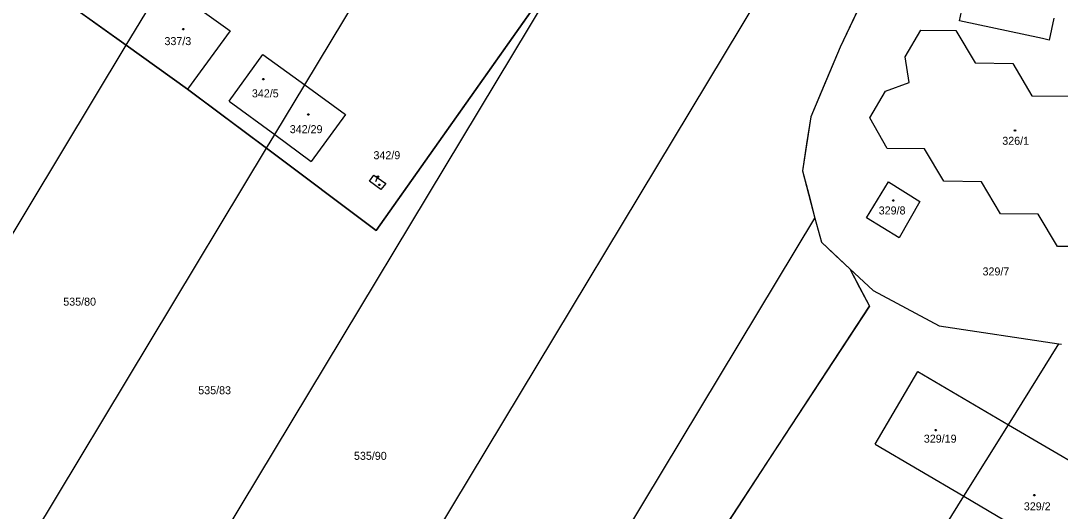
# Model space of a CAD drawing. Extents: x -634640 to -629202, y -1196156 to -1190068.
# Drawn here: x -632441.5 to -632220.7, y -1192574.1 to -1192469.9 of the extents above; entities that cross this region are included whole.
import ezdxf

# ---------------------------------------------------------------- set-up
doc = ezdxf.new("R2010")
doc.units = 0
for name, color, linetype in [('Obvod převzatý', 7, 'Continuous'), ('Obvod šetřený', 7, 'Continuous'), ('Vrstva 1', 7, 'Continuous'), ('Vrstva 2', 7, 'Continuous'), ('Vrstva 5', 7, 'Continuous'), ('Vrstva 7', 7, 'Continuous')]:
    doc.layers.add(name, color=color, linetype=linetype)

msp = doc.modelspace()

# ---------------------------------------------------------------- linework, layer by layer
at = {"layer": 'Obvod převzatý'}
for p, q in [((-632265.45, -1192522.55), (-632263.35, -1192526.525)), ((-632263.35, -1192526.525), (-632261.25, -1192530.5)), ((-632261.25, -1192530.5), (-632282.465, -1192562.87)), ((-632282.465, -1192562.87), (-632303.68, -1192595.24))]:
    msp.add_line(p, q, dxfattribs=at)
for points in [[(-632260.85, -1192456.84), (-632259.09, -1192457.78), (-632267.47, -1192475.48), (-632270.585, -1192482.88), (-632273.7, -1192490.28), (-632274.595, -1192496.04), (-632275.49, -1192501.8)], [(-632275.49, -1192501.8), (-632274.155, -1192506.81), (-632272.82, -1192511.82), (-632271.46, -1192516.93)], [(-632271.46, -1192516.93), (-632268.455, -1192519.74), (-632265.45, -1192522.55)]]:
    msp.add_lwpolyline(points, dxfattribs=at)
at = {"layer": 'Obvod šetřený'}
msp.add_lwpolyline([(-632304.09, -1192426.76), (-632313.05, -1192439.46), (-632343.995, -1192483.305), (-632365.98, -1192514.45), (-632389.31, -1192496.99), (-632397.68, -1192490.725), (-632406.05, -1192484.46), (-632412.575, -1192479.78), (-632419.1, -1192475.1), (-632434.11, -1192464.33), (-632449.12, -1192453.56)], dxfattribs=at)
at = {"layer": 'Vrstva 1'}
for p, q in [((-632381.19, -1192483.51), (-632348.52, -1192429.29)), ((-632401.22, -1192658.24), (-632275.27, -1192449.19)), ((-632449.12, -1192453.56), (-632419.1, -1192475.1)), ((-632434.53, -1192638.9), (-632322.01, -1192452.16)), ((-632365.98, -1192514.45), (-632322.01, -1192452.16)), ((-632242.12, -1192469.91), (-632238.34, -1192452.1)), ((-632259.09, -1192457.78), (-632267.47, -1192475.48)), ((-632419.1, -1192475.1), (-632411.14, -1192461.87)), ((-632411.14, -1192461.87), (-632397.01, -1192472.06)), ((-632224.53, -1192473.7), (-632242.12, -1192469.91)), ((-632222.06, -1192469.33), (-632223.07, -1192474.02)), ((-632397.01, -1192472.06), (-632406.05, -1192484.46)), ((-632253.64, -1192477.59), (-632250.35, -1192471.91)), ((-632250.35, -1192471.91), (-632242.88, -1192471.99)), ((-632242.88, -1192471.99), (-632238.82, -1192478.85)), ((-632496.22, -1192603.09), (-632419.1, -1192475.1)), ((-632419.1, -1192475.1), (-632406.05, -1192484.46)), ((-632267.47, -1192475.48), (-632273.7, -1192490.28)), ((-632223.07, -1192474.02), (-632224.53, -1192473.7)), ((-632397.22, -1192486.99), (-632390.08, -1192477.09)), ((-632390.08, -1192477.09), (-632381.19, -1192483.51)), ((-632252.82, -1192483), (-632253.64, -1192477.59)), ((-632238.82, -1192478.85), (-632230.83, -1192478.96)), ((-632230.83, -1192478.96), (-632226.78, -1192485.81)), ((-632406.05, -1192484.46), (-632389.31, -1192496.99)), ((-632387.56, -1192494.08), (-632381.19, -1192483.51)), ((-632381.19, -1192483.51), (-632372.51, -1192489.78)), ((-632257.86, -1192484.86), (-632252.82, -1192483)), ((-632261.15, -1192490.54), (-632257.86, -1192484.86)), ((-632226.78, -1192485.81), (-632218.8, -1192485.92)), ((-632397.22, -1192486.99), (-632387.56, -1192494.08)), ((-632372.51, -1192489.78), (-632379.8, -1192499.78)), ((-632273.7, -1192490.28), (-632275.49, -1192501.8)), ((-632257.52, -1192497.05), (-632261.15, -1192490.54)), ((-632389.31, -1192496.99), (-632387.56, -1192494.08)), ((-632387.56, -1192494.08), (-632379.8, -1192499.78)), ((-632464.37, -1192621.58), (-632389.31, -1192496.99)), ((-632389.31, -1192496.99), (-632365.98, -1192514.45)), ((-632249.57, -1192497.13), (-632257.52, -1192497.05)), ((-632245.47, -1192503.98), (-632249.57, -1192497.13)), ((-632275.49, -1192501.8), (-632272.82, -1192511.82)), ((-632367.4, -1192503.93), (-632366.5, -1192502.66)), ((-632364.99, -1192505.73), (-632367.4, -1192503.93)), ((-632366.5, -1192502.66), (-632363.99, -1192504.47)), ((-632261.86, -1192511.77), (-632257.23, -1192504.12)), ((-632257.23, -1192504.12), (-632250.57, -1192508.29)), ((-632237.49, -1192504.08), (-632245.47, -1192503.98)), ((-632233.39, -1192510.93), (-632237.49, -1192504.08)), ((-632363.99, -1192504.47), (-632364.99, -1192505.73)), ((-632250.57, -1192508.29), (-632254.91, -1192515.97)), ((-632225.44, -1192511), (-632233.39, -1192510.93)), ((-632371.5, -1192675.49), (-632272.82, -1192511.82)), ((-632272.82, -1192511.82), (-632271.46, -1192516.93)), ((-632254.91, -1192515.97), (-632261.86, -1192511.77)), ((-632221.33, -1192517.87), (-632225.44, -1192511)), ((-632271.46, -1192516.93), (-632265.45, -1192522.55)), ((-632213.83, -1192517.82), (-632221.33, -1192517.87)), ((-632265.45, -1192522.55), (-632260.45, -1192527.21)), ((-632265.45, -1192522.55), (-632261.25, -1192530.5)), ((-632260.45, -1192527.21), (-632246.44, -1192534.72)), ((-632303.68, -1192595.24), (-632261.25, -1192530.5)), ((-632246.44, -1192534.72), (-632221, -1192538.53)), ((-632231.73, -1192555.7), (-632221, -1192538.53)), ((-632221, -1192538.53), (-632220.48, -1192538.61)), ((-632260.05, -1192559.81), (-632250.98, -1192544.38)), ((-632250.98, -1192544.38), (-632231.73, -1192555.7)), ((-632241.21, -1192570.88), (-632231.73, -1192555.7)), ((-632231.73, -1192555.7), (-632201.38, -1192573.54)), ((-632260.05, -1192559.81), (-632241.21, -1192570.88)), ((-632248.93, -1192583.23), (-632241.21, -1192570.88)), ((-632241.21, -1192570.88), (-632210.61, -1192588.86))]:
    msp.add_line(p, q, dxfattribs=at)
at = {"layer": 'Vrstva 5'}
for points in [[(-632406.9, -1192471.54), (-632406.81, -1192471.69), (-632406.9, -1192471.84), (-632407.08, -1192471.84), (-632407.17, -1192471.69), (-632407.08, -1192471.54), (-632406.9, -1192471.54)], [(-632389.88, -1192482.14), (-632389.79, -1192482.29), (-632389.88, -1192482.44), (-632390.06, -1192482.44), (-632390.15, -1192482.29), (-632390.06, -1192482.14), (-632389.88, -1192482.14)], [(-632380.34, -1192489.65), (-632380.25, -1192489.8), (-632380.34, -1192489.95), (-632380.52, -1192489.95), (-632380.61, -1192489.8), (-632380.52, -1192489.65), (-632380.34, -1192489.65)], [(-632230.25, -1192493.05), (-632230.16, -1192493.2), (-632230.25, -1192493.35), (-632230.43, -1192493.35), (-632230.52, -1192493.2), (-632230.43, -1192493.05), (-632230.25, -1192493.05)], [(-632365.25, -1192504.59), (-632365.16, -1192504.74), (-632365.25, -1192504.89), (-632365.43, -1192504.89), (-632365.52, -1192504.74), (-632365.43, -1192504.59), (-632365.25, -1192504.59)], [(-632256.11, -1192507.94), (-632256.02, -1192508.09), (-632256.11, -1192508.24), (-632256.29, -1192508.24), (-632256.38, -1192508.09), (-632256.29, -1192507.94), (-632256.11, -1192507.94)], [(-632247.08, -1192556.69), (-632246.99, -1192556.84), (-632247.08, -1192556.99), (-632247.26, -1192556.99), (-632247.35, -1192556.84), (-632247.26, -1192556.69), (-632247.08, -1192556.69)], [(-632226.14, -1192570.52), (-632226.05, -1192570.67), (-632226.14, -1192570.82), (-632226.32, -1192570.82), (-632226.41, -1192570.67), (-632226.32, -1192570.52), (-632226.14, -1192570.52)]]:
    msp.add_lwpolyline(points, dxfattribs=at)
at = {"layer": 'Vrstva 7'}
msp.add_line((-632366.11, -1192504.03), (-632365.63, -1192503), dxfattribs=at)
msp.add_lwpolyline([(-632365.485, -1192502.903), (-632365.467, -1192503.077), (-632365.612, -1192503.174), (-632365.775, -1192503.097), (-632365.793, -1192502.923), (-632365.648, -1192502.826), (-632365.485, -1192502.903)], dxfattribs=at)

# ---------------------------------------------------------------- texts
at = {"layer": 'Vrstva 2'}
for s, height, p in [('337/3', 1.7, (-632410.973, -1192475.07)), ('342/5', 1.7, (-632392.403, -1192486.17)), ('342/29', 1.7, (-632384.363, -1192493.77)), ('326/1', 1.7, (-632233.043, -1192496.24)), ('342/9', 0.1, (-632366.096, -1192504.03)), ('329/8', 1.7, (-632259.283, -1192511.03)), ('329/7', 1.7, (-632237.233, -1192523.98)), ('535/80', 1.7, (-632432.463, -1192530.4)), ('535/83', 1.7, (-632403.793, -1192549.21)), ('329/19', 1.7, (-632249.703, -1192559.5)), ('535/90', 1.7, (-632370.723, -1192563.14)), ('329/2', 1.7, (-632228.463, -1192573.87))]:
    msp.add_text(s, height=height, dxfattribs=at).set_placement(p)
at = {"layer": 'Vrstva 7'}
msp.add_text('342/9', height=1.7, dxfattribs=at).set_placement((-632366.583, -1192499.3))

doc.saveas('drawing.dxf')
